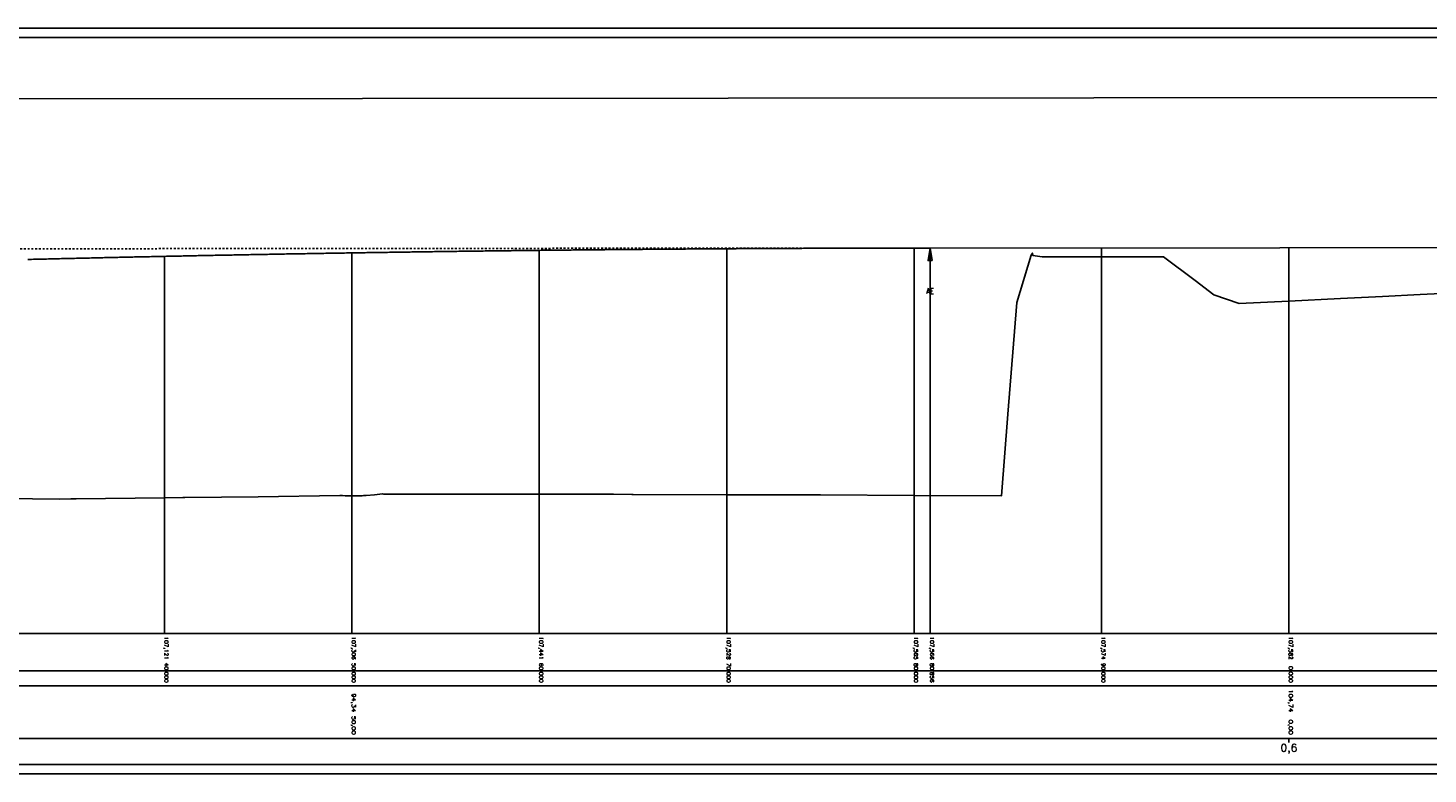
# Model space of a CAD drawing. Header units: metres. Extents: x 3458045 to 3462392, y 5482308 to 5484762.
# Tile 454 of 458: x 3461492 to 3461567, y 5484168 to 5484208. Entities that reach past the tile are written whole.
import ezdxf
from ezdxf.enums import TextEntityAlignment as Align

# ---------------------------------------------------------------- set-up
doc = ezdxf.new("R2010")
doc.units = ezdxf.units.M
doc.linetypes.add('LT30003', pattern=[0.2, 0.1, -0.1])
doc.layers.get('0').update_dxf_attribs({"linetype": 'CONTINUOUS'})
doc.layers.add('0000000___LAENG_01_Standard', color=1, linetype='CONTINUOUS')
doc.layers.add('STRAB_BW-Axe_LU-MA_100_100', color=1, linetype='CONTINUOUS')
doc.styles.get("Standard").update_dxf_attribs({"font": 'txt.shx'})

# ---------------------------------------------------------------- blocks, each defined once
blk = doc.blocks.new('SYMB156')
at = {"color": 0, "linetype": 'ByBlock'}
for p, q in [((0, 0), (0, -2.4)), ((-0.17, -0.98), (0, -0.98)), ((-0.16, -0.92), (0, -0.92)), ((-0.16, -0.94), (0, -0.94)), ((-0.16, -0.96), (0, -0.96)), ((-0.15, -0.86), (0, -0.86)), ((-0.15, -0.88), (0, -0.88)), ((-0.15, -0.9), (0, -0.9)), ((-0.14, -0.8), (0, -0.8)), ((-0.14, -0.82), (0, -0.82)), ((-0.14, -0.84), (0, -0.84)), ((-0.13, -0.74), (0, -0.74)), ((-0.13, -0.76), (0, -0.76)), ((-0.13, -0.78), (0, -0.78)), ((-0.12, -0.68), (0, -0.68)), ((-0.12, -0.7), (0, -0.7)), ((-0.12, -0.72), (0, -0.72)), ((-0.11, -0.62), (0, -0.62)), ((-0.11, -0.64), (0, -0.64)), ((-0.11, -0.66), (0, -0.66)), ((-0.1, -0.56), (0, -0.56)), ((-0.1, -0.58), (0, -0.58)), ((-0.1, -0.6), (0, -0.6)), ((-0.09, -0.5), (0, -0.5)), ((-0.09, -0.52), (0, -0.52)), ((-0.09, -0.54), (0, -0.54)), ((-0.08, -0.46), (0, -0.46)), ((-0.08, -0.48), (0, -0.48)), ((-0.07, -0.4), (0, -0.4)), ((-0.07, -0.42), (0, -0.42)), ((-0.07, -0.44), (0, -0.44)), ((-0.06, -0.34), (0, -0.34)), ((-0.06, -0.36), (0, -0.36)), ((-0.06, -0.38), (0, -0.38)), ((-0.05, -0.28), (0, -0.28)), ((-0.05, -0.3), (0, -0.3)), ((-0.05, -0.32), (0, -0.32)), ((-0.04, -0.22), (0, -0.22)), ((-0.04, -0.24), (0, -0.24)), ((-0.04, -0.26), (0, -0.26)), ((-0.03, -0.16), (0, -0.16)), ((-0.03, -0.18), (0, -0.18)), ((-0.03, -0.2), (0, -0.2)), ((-0.02, -0.1), (0, -0.1)), ((-0.02, -0.12), (0, -0.12)), ((-0.02, -0.14), (0, -0.14)), ((-0.01, -0.04), (0, -0.04)), ((-0.01, -0.06), (0, -0.06)), ((-0.01, -0.08), (0, -0.08)), ((0, -0.02), (0, -0.02))]:
    blk.add_line(p, q, dxfattribs=at)
at = {"color": 0, "linetype": 'ByBlock', "flags": 128}
blk.add_lwpolyline([(0.17, -1), (0, 0), (-0.17, -1), (0.17, -1)], close=True, dxfattribs=at)

msp = doc.modelspace()

# ---------------------------------------------------------------- linework, layer by layer
at = {"color": 7}
msp.add_line((3461652.1225, 5484173.2754), (3460922.1225, 5484173.2754), dxfattribs=at)
at = {"layer": '0000000___LAENG_01_Standard', "color": 2}
for p, q in [((3461480.5148, 5484203.7911), (3461670.6522, 5484203.9524)), ((3460950.1844, 5484175.2754), (3461680.1844, 5484175.2754)), ((3461680.1844, 5484175.2754), (3460950.1844, 5484175.2754)), ((3460950.1844, 5484172.4754), (3461680.1844, 5484172.4754)), ((3461680.1844, 5484172.4754), (3460950.1844, 5484172.4754)), ((3460950.1844, 5484169.6754), (3461680.1844, 5484169.6754)), ((3461559.1844, 5484169.6754), (3461559.1844, 5484169.4554))]:
    msp.add_line(p, q, dxfattribs=at)
at = {"layer": '0000000___LAENG_01_Standard'}
for p, q in [((3461519.1844, 5484195.7169), (3461519.1844, 5484175.2754)), ((3461529.1844, 5484195.8034), (3461529.1844, 5484175.2754)), ((3461539.1844, 5484195.8407), (3461539.1844, 5484175.2754)), ((3461540.0408, 5484195.8416), (3461540.0408, 5484175.2754)), ((3461549.1844, 5484195.8494), (3461549.1844, 5484175.2754)), ((3461559.1844, 5484195.8579), (3461559.1844, 5484175.2754)), ((3461499.1844, 5484195.3962), (3461499.1844, 5484175.2754)), ((3461509.1844, 5484195.5811), (3461509.1844, 5484175.2754))]:
    msp.add_line(p, q, dxfattribs=at)
at = {"layer": '0000000___LAENG_01_Standard', "color": 2, "linetype": 'LT30003', "flags": 128}
msp.add_lwpolyline([(3461420.9889, 5484192.2526), (3461480.5148, 5484195.7911), (3461540.0408, 5484195.8416)], dxfattribs=at)
at = {"layer": '0000000___LAENG_01_Standard', "color": 3, "flags": 128}
msp.add_lwpolyline([(3461491.8889, 5484195.2302), (3461491.9889, 5484195.2326), (3461492.0889, 5484195.2351), (3461492.1889, 5484195.2375), (3461492.2889, 5484195.24), (3461492.3889, 5484195.2424), (3461492.4889, 5484195.2448), (3461492.5889, 5484195.2472), (3461492.6889, 5484195.2497), (3461492.7889, 5484195.2521), (3461492.8889, 5484195.2545), (3461492.9889, 5484195.2569), (3461493.0889, 5484195.2593), (3461493.1889, 5484195.2617), (3461493.2889, 5484195.2641), (3461493.3889, 5484195.2664), (3461493.4889, 5484195.2688), (3461493.5889, 5484195.2712), (3461493.6889, 5484195.2736), (3461493.7889, 5484195.2759), (3461493.8889, 5484195.2783), (3461493.9889, 5484195.2806), (3461494.0889, 5484195.283), (3461494.1889, 5484195.2853), (3461494.2889, 5484195.2877), (3461494.3889, 5484195.29), (3461494.4889, 5484195.2923), (3461494.5889, 5484195.2947), (3461494.6889, 5484195.297), (3461494.7889, 5484195.2993), (3461494.8889, 5484195.3016), (3461494.9889, 5484195.3039), (3461495.0889, 5484195.3062), (3461495.1889, 5484195.3085), (3461495.2889, 5484195.3108), (3461495.3889, 5484195.3131), (3461495.4889, 5484195.3154), (3461495.5889, 5484195.3176), (3461495.6889, 5484195.3199), (3461495.7889, 5484195.3222), (3461495.8889, 5484195.3244), (3461495.9889, 5484195.3267), (3461496.0889, 5484195.3289), (3461496.1889, 5484195.3312), (3461496.2889, 5484195.3334), (3461496.3889, 5484195.3357), (3461496.4889, 5484195.3379), (3461496.5889, 5484195.3401), (3461496.6889, 5484195.3423), (3461496.7889, 5484195.3446), (3461496.8889, 5484195.3468), (3461496.9889, 5484195.349), (3461497.0889, 5484195.3512), (3461497.1889, 5484195.3534), (3461497.2889, 5484195.3556), (3461497.3889, 5484195.3577), (3461497.4889, 5484195.3599), (3461497.5889, 5484195.3621), (3461497.6889, 5484195.3643), (3461497.7889, 5484195.3664), (3461497.8889, 5484195.3686), (3461497.9889, 5484195.3708), (3461498.0889, 5484195.3729), (3461498.1889, 5484195.3751), (3461498.2889, 5484195.3772), (3461498.3889, 5484195.3793), (3461498.4889, 5484195.3815), (3461498.5889, 5484195.3836), (3461498.6889, 5484195.3857), (3461498.7889, 5484195.3878), (3461498.8889, 5484195.39), (3461498.9889, 5484195.3921), (3461499.0889, 5484195.3942), (3461499.1889, 5484195.3963), (3461499.2889, 5484195.3984), (3461499.3889, 5484195.4004), (3461499.4889, 5484195.4025), (3461499.5889, 5484195.4046), (3461499.6889, 5484195.4067), (3461499.7889, 5484195.4087), (3461499.8889, 5484195.4108), (3461499.9889, 5484195.4129), (3461500.0889, 5484195.4149), (3461500.1889, 5484195.417), (3461500.2889, 5484195.419), (3461500.3889, 5484195.4211), (3461500.4889, 5484195.4231), (3461500.5889, 5484195.4251), (3461500.6889, 5484195.4271), (3461500.7889, 5484195.4292), (3461500.8889, 5484195.4312), (3461500.9889, 5484195.4332), (3461501.0889, 5484195.4352), (3461501.1889, 5484195.4372), (3461501.2889, 5484195.4392), (3461501.3889, 5484195.4412), (3461501.4889, 5484195.4432), (3461501.5889, 5484195.4451), (3461501.6889, 5484195.4471), (3461501.7889, 5484195.4491), (3461501.8889, 5484195.451), (3461501.9889, 5484195.453), (3461502.0889, 5484195.455), (3461502.1889, 5484195.4569), (3461502.2889, 5484195.4589), (3461502.3889, 5484195.4608), (3461502.4889, 5484195.4627), (3461502.5889, 5484195.4647), (3461502.6889, 5484195.4666), (3461502.7889, 5484195.4685), (3461502.8889, 5484195.4704), (3461502.9889, 5484195.4723), (3461503.0889, 5484195.4742), (3461503.1889, 5484195.4761), (3461503.2889, 5484195.478), (3461503.3889, 5484195.4799), (3461503.4889, 5484195.4818), (3461503.5889, 5484195.4837), (3461503.6889, 5484195.4856), (3461503.7889, 5484195.4875), (3461503.8889, 5484195.4893), (3461503.9889, 5484195.4912), (3461504.0889, 5484195.493), (3461504.1889, 5484195.4949), (3461504.2889, 5484195.4967), (3461504.3889, 5484195.4986), (3461504.4889, 5484195.5004), (3461504.5889, 5484195.5022), (3461504.6889, 5484195.5041), (3461504.7889, 5484195.5059), (3461504.8889, 5484195.5077), (3461504.9889, 5484195.5095), (3461505.0889, 5484195.5113), (3461505.1889, 5484195.5131), (3461505.2889, 5484195.5149), (3461505.3889, 5484195.5167), (3461505.4889, 5484195.5185), (3461505.5889, 5484195.5203), (3461505.6889, 5484195.5221), (3461505.7889, 5484195.5238), (3461505.8889, 5484195.5256), (3461505.9889, 5484195.5274), (3461506.0889, 5484195.5291), (3461506.1889, 5484195.5309), (3461506.2889, 5484195.5326), (3461506.3889, 5484195.5344), (3461506.4889, 5484195.5361), (3461506.5889, 5484195.5379), (3461506.6889, 5484195.5396), (3461506.7889, 5484195.5413), (3461506.8889, 5484195.543), (3461506.9889, 5484195.5447), (3461507.0889, 5484195.5465), (3461507.1889, 5484195.5482), (3461507.2889, 5484195.5499), (3461507.3889, 5484195.5516), (3461507.4889, 5484195.5532), (3461507.5889, 5484195.5549), (3461507.6889, 5484195.5566), (3461507.7889, 5484195.5583), (3461507.8889, 5484195.5599), (3461507.9889, 5484195.5616), (3461508.0889, 5484195.5633), (3461508.1889, 5484195.5649), (3461508.2889, 5484195.5666), (3461508.3889, 5484195.5682), (3461508.4889, 5484195.5699), (3461508.5889, 5484195.5715), (3461508.6889, 5484195.5731), (3461508.7889, 5484195.5748), (3461508.8889, 5484195.5764), (3461508.9889, 5484195.578), (3461509.0889, 5484195.5796), (3461509.1889, 5484195.5812), (3461509.2889, 5484195.5828), (3461509.3889, 5484195.5844), (3461509.4889, 5484195.586), (3461509.5889, 5484195.5876), (3461509.6889, 5484195.5892), (3461509.7889, 5484195.5907), (3461509.8889, 5484195.5923), (3461509.9889, 5484195.5939), (3461510.0889, 5484195.5954), (3461510.1889, 5484195.597), (3461510.2889, 5484195.5985), (3461510.3889, 5484195.6001), (3461510.4889, 5484195.6016), (3461510.5889, 5484195.6032), (3461510.6889, 5484195.6047), (3461510.7889, 5484195.6062), (3461510.8889, 5484195.6078), (3461510.9889, 5484195.6093), (3461511.0889, 5484195.6108), (3461511.1889, 5484195.6123), (3461511.2889, 5484195.6138), (3461511.3889, 5484195.6153), (3461511.4889, 5484195.6168), (3461511.5889, 5484195.6183), (3461511.6889, 5484195.6198), (3461511.7889, 5484195.6212), (3461511.8889, 5484195.6227), (3461511.9889, 5484195.6242), (3461512.0889, 5484195.6256), (3461512.1889, 5484195.6271), (3461512.2889, 5484195.6285), (3461512.3889, 5484195.63), (3461512.4889, 5484195.6314), (3461512.5889, 5484195.6329), (3461512.6889, 5484195.6343), (3461512.7889, 5484195.6357), (3461512.8889, 5484195.6372), (3461512.9889, 5484195.6386), (3461513.0889, 5484195.64), (3461513.1889, 5484195.6414), (3461513.2889, 5484195.6428), (3461513.3889, 5484195.6442), (3461513.4889, 5484195.6456), (3461513.5889, 5484195.647), (3461513.6889, 5484195.6484), (3461513.7889, 5484195.6498), (3461513.8889, 5484195.6511), (3461513.9889, 5484195.6525), (3461514.0889, 5484195.6539), (3461514.1889, 5484195.6552), (3461514.2889, 5484195.6566), (3461514.3889, 5484195.6579), (3461514.4889, 5484195.6593), (3461514.5889, 5484195.6606), (3461514.6889, 5484195.6619), (3461514.7889, 5484195.6633), (3461514.8889, 5484195.6646), (3461514.9889, 5484195.6659), (3461515.0889, 5484195.6672), (3461515.1889, 5484195.6685), (3461515.2889, 5484195.6699), (3461515.3889, 5484195.6712), (3461515.4889, 5484195.6725), (3461515.5889, 5484195.6737), (3461515.6889, 5484195.675), (3461515.7889, 5484195.6763), (3461515.8889, 5484195.6776), (3461515.9889, 5484195.6789), (3461516.0889, 5484195.6801), (3461516.1889, 5484195.6814), (3461516.2889, 5484195.6826), (3461516.3889, 5484195.6839), (3461516.4889, 5484195.6851), (3461516.5889, 5484195.6864), (3461516.6889, 5484195.6876), (3461516.7889, 5484195.6888), (3461516.8889, 5484195.6901), (3461516.9889, 5484195.6913), (3461517.0889, 5484195.6925), (3461517.1889, 5484195.6937), (3461517.2889, 5484195.6949), (3461517.3889, 5484195.6961), (3461517.4889, 5484195.6973), (3461517.5889, 5484195.6985), (3461517.6889, 5484195.6997), (3461517.7889, 5484195.7009), (3461517.8889, 5484195.7021), (3461517.9889, 5484195.7032), (3461518.0889, 5484195.7044), (3461518.1889, 5484195.7056), (3461518.2889, 5484195.7067), (3461518.3889, 5484195.7079), (3461518.4889, 5484195.709), (3461518.5889, 5484195.7102), (3461518.6889, 5484195.7113), (3461518.7889, 5484195.7124), (3461518.8889, 5484195.7136), (3461518.9889, 5484195.7147), (3461519.0889, 5484195.7158), (3461519.1889, 5484195.7169), (3461519.2889, 5484195.718), (3461519.3889, 5484195.7191), (3461519.4889, 5484195.7202), (3461519.5889, 5484195.7213), (3461519.6889, 5484195.7224), (3461519.7889, 5484195.7235), (3461519.8889, 5484195.7246), (3461519.9889, 5484195.7257), (3461520.0889, 5484195.7267), (3461520.1889, 5484195.7278), (3461520.2889, 5484195.7289), (3461520.3889, 5484195.7299), (3461520.4889, 5484195.731), (3461520.5889, 5484195.732), (3461520.6889, 5484195.733), (3461520.7889, 5484195.7341), (3461520.8889, 5484195.7351), (3461520.9889, 5484195.7361), (3461521.0889, 5484195.7372), (3461521.1889, 5484195.7382), (3461521.2889, 5484195.7392), (3461521.3889, 5484195.7402), (3461521.4889, 5484195.7412), (3461521.5889, 5484195.7422), (3461521.6889, 5484195.7432), (3461521.7889, 5484195.7442), (3461521.8889, 5484195.7451), (3461521.9889, 5484195.7461), (3461522.0889, 5484195.7471), (3461522.1889, 5484195.7481), (3461522.2889, 5484195.749), (3461522.3889, 5484195.75), (3461522.4889, 5484195.7509), (3461522.5889, 5484195.7519), (3461522.6889, 5484195.7528), (3461522.7889, 5484195.7537), (3461522.8889, 5484195.7547), (3461522.9889, 5484195.7556), (3461523.0889, 5484195.7565), (3461523.1889, 5484195.7574), (3461523.2889, 5484195.7584), (3461523.3889, 5484195.7593), (3461523.4889, 5484195.7602), (3461523.5889, 5484195.7611), (3461523.6889, 5484195.762), (3461523.7889, 5484195.7628), (3461523.8889, 5484195.7637), (3461523.9889, 5484195.7646), (3461524.0889, 5484195.7655), (3461524.1889, 5484195.7663), (3461524.2889, 5484195.7672), (3461524.3889, 5484195.7681), (3461524.4889, 5484195.7689), (3461524.5889, 5484195.7698), (3461524.6889, 5484195.7706), (3461524.7889, 5484195.7714), (3461524.8889, 5484195.7723), (3461524.9889, 5484195.7731), (3461525.0889, 5484195.7739), (3461525.1889, 5484195.7747), (3461525.2889, 5484195.7756), (3461525.3889, 5484195.7764), (3461525.4889, 5484195.7772), (3461525.5889, 5484195.778), (3461525.6889, 5484195.7788), (3461525.7889, 5484195.7796), (3461525.8889, 5484195.7803), (3461525.9889, 5484195.7811), (3461526.0889, 5484195.7819), (3461526.1889, 5484195.7827), (3461526.2889, 5484195.7834), (3461526.3889, 5484195.7842), (3461526.4889, 5484195.7849), (3461526.5889, 5484195.7857), (3461526.6889, 5484195.7864), (3461526.7889, 5484195.7872), (3461526.8889, 5484195.7879), (3461526.9889, 5484195.7886), (3461527.0889, 5484195.7894), (3461527.1889, 5484195.7901), (3461527.2889, 5484195.7908), (3461527.3889, 5484195.7915), (3461527.4889, 5484195.7922), (3461527.5889, 5484195.7929), (3461527.6889, 5484195.7936), (3461527.7889, 5484195.7943), (3461527.8889, 5484195.795), (3461527.9889, 5484195.7957), (3461528.0889, 5484195.7963), (3461528.1889, 5484195.797), (3461528.2889, 5484195.7977), (3461528.3889, 5484195.7983), (3461528.4889, 5484195.799), (3461528.5889, 5484195.7996), (3461528.6889, 5484195.8003), (3461528.7889, 5484195.8009), (3461528.8889, 5484195.8016), (3461528.9889, 5484195.8022), (3461529.0889, 5484195.8028), (3461529.1889, 5484195.8034), (3461529.2889, 5484195.8041), (3461529.3889, 5484195.8047), (3461529.4889, 5484195.8053), (3461529.5889, 5484195.8059), (3461529.6889, 5484195.8065), (3461529.7889, 5484195.8071), (3461529.8889, 5484195.8077), (3461529.9889, 5484195.8082), (3461530.0889, 5484195.8088), (3461530.1889, 5484195.8094), (3461530.2889, 5484195.81), (3461530.3889, 5484195.8105), (3461530.4889, 5484195.8111), (3461530.5889, 5484195.8116), (3461530.6889, 5484195.8122), (3461530.7889, 5484195.8127), (3461530.8889, 5484195.8133), (3461530.9889, 5484195.8138), (3461531.0889, 5484195.8143), (3461531.1889, 5484195.8148), (3461531.2889, 5484195.8154), (3461531.3889, 5484195.8159), (3461531.4889, 5484195.8164), (3461531.5889, 5484195.8169), (3461531.6889, 5484195.8174), (3461531.7889, 5484195.8179), (3461531.8889, 5484195.8184), (3461531.9889, 5484195.8188), (3461532.0889, 5484195.8193), (3461532.1889, 5484195.8198), (3461532.2889, 5484195.8203), (3461532.3889, 5484195.8207), (3461532.4889, 5484195.8212), (3461532.5889, 5484195.8216), (3461532.6889, 5484195.8221), (3461532.7889, 5484195.8225), (3461532.8889, 5484195.823), (3461532.9889, 5484195.8234), (3461533.0889, 5484195.8238), (3461533.1889, 5484195.8243), (3461533.2889, 5484195.8247), (3461533.3889, 5484195.8251), (3461533.4889, 5484195.8255), (3461533.5889, 5484195.8259), (3461533.6889, 5484195.8263), (3461533.7889, 5484195.8267), (3461533.8889, 5484195.8271), (3461533.9889, 5484195.8275), (3461534.0889, 5484195.8279), (3461534.1889, 5484195.8282), (3461534.2889, 5484195.8286), (3461534.3889, 5484195.829), (3461534.4889, 5484195.8293), (3461534.5889, 5484195.8297), (3461534.6889, 5484195.83), (3461534.7889, 5484195.8304), (3461534.8889, 5484195.8307), (3461534.9889, 5484195.8311), (3461535.0889, 5484195.8314), (3461535.1889, 5484195.8317), (3461535.2889, 5484195.832), (3461535.3889, 5484195.8324), (3461535.4889, 5484195.8327), (3461535.5889, 5484195.833), (3461535.6889, 5484195.8333), (3461535.7889, 5484195.8336), (3461535.8889, 5484195.8339), (3461535.9889, 5484195.8341), (3461536.0889, 5484195.8344), (3461536.1889, 5484195.8347), (3461536.2889, 5484195.835), (3461536.3889, 5484195.8352), (3461536.4889, 5484195.8355), (3461536.5889, 5484195.8358), (3461536.6889, 5484195.836), (3461536.7889, 5484195.8363), (3461536.8889, 5484195.8365), (3461536.9889, 5484195.8367), (3461537.0889, 5484195.837), (3461537.1889, 5484195.8372), (3461537.2889, 5484195.8374), (3461537.3889, 5484195.8376), (3461537.4889, 5484195.8379), (3461537.5889, 5484195.8381), (3461537.6889, 5484195.8383), (3461537.7889, 5484195.8385), (3461537.8889, 5484195.8387), (3461537.9889, 5484195.8389), (3461538.0889, 5484195.839), (3461538.1889, 5484195.8392), (3461538.2889, 5484195.8394), (3461538.3889, 5484195.8396), (3461538.4889, 5484195.8397), (3461538.5889, 5484195.8399), (3461538.6889, 5484195.84), (3461538.7889, 5484195.8402), (3461538.8889, 5484195.8403), (3461538.9889, 5484195.8405), (3461539.0889, 5484195.8406), (3461539.1889, 5484195.8407), (3461539.2889, 5484195.8408), (3461539.3889, 5484195.841), (3461539.4889, 5484195.8411), (3461539.5889, 5484195.8412), (3461539.6889, 5484195.8413), (3461539.7889, 5484195.8414), (3461539.8889, 5484195.8415), (3461539.9889, 5484195.8416), (3461540.0408, 5484195.8416), (3461670.6522, 5484195.9524)], dxfattribs=at)
at = {"layer": '0000000___LAENG_01_Standard', "color": 39, "flags": 128}
msp.add_lwpolyline([(3461489.1844, 5484182.4926), (3461493.6074, 5484182.4489), (3461494.1844, 5484182.4552), (3461494.4326, 5484182.4579), (3461494.449, 5484182.4581), (3461494.4671, 5484182.4583), (3461499.1844, 5484182.5098), (3461500.1649, 5484182.5205), (3461500.2668, 5484182.5212), (3461504.1844, 5484182.5735), (3461508.5366, 5484182.6318), (3461508.6531, 5484182.6271), (3461508.6786, 5484182.6271), (3461508.8269, 5484182.6222), (3461508.8553, 5484182.6222), (3461509.0234, 5484182.6171), (3461509.0515, 5484182.6176), (3461509.1844, 5484182.6138), (3461509.225, 5484182.6126), (3461509.253, 5484182.613), (3461509.4096, 5484182.6171), (3461509.436, 5484182.6175), (3461509.575, 5484182.6216), (3461509.5983, 5484182.622), (3461509.7093, 5484182.6261), (3461509.7277, 5484182.6266), (3461509.8031, 5484182.6307), (3461509.8146, 5484182.6312), (3461509.8497, 5484182.6352), (3461509.9531, 5484182.637), (3461510.3896, 5484182.6668), (3461510.8253, 5484182.7329), (3461510.8837, 5484182.7016), (3461510.9502, 5484182.7016), (3461514.1844, 5484182.7017), (3461518.1174, 5484182.7018), (3461519.1844, 5484182.7012), (3461523.1477, 5484182.6988), (3461524.126, 5484182.6956), (3461524.1844, 5484182.6954), (3461529.1844, 5484182.6788), (3461532.0762, 5484182.6692), (3461532.199, 5484182.6711), (3461532.2075, 5484182.6715), (3461533.2311, 5484182.6764), (3461534.1844, 5484182.6709), (3461539.1844, 5484182.6425), (3461543.8394, 5484182.6163), (3461544.1844, 5484186.9682), (3461544.657, 5484192.9303), (3461545.4256, 5484195.4576), (3461545.4975, 5484195.5746), (3461545.5211, 5484195.4398), (3461546.0127, 5484195.3679), (3461546.244, 5484195.3733), (3461547.3067, 5484195.3777), (3461547.3481, 5484195.3779), (3461549.1844, 5484195.3671), (3461549.7114, 5484195.364), (3461552.4965, 5484195.3792), (3461554.1844, 5484194.1016), (3461555.1831, 5484193.3457), (3461556.5218, 5484192.8796), (3461559.1844, 5484193.0115), (3461561.9302, 5484193.1476), (3461564.1844, 5484193.2576), (3461566.1947, 5484193.3558), (3461569.1844, 5484193.5017)], dxfattribs=at)
at = {"layer": 'STRAB_BW-Axe_LU-MA_100_100', "color": 4, "flags": 128}
msp.add_lwpolyline([(3460947.6844, 5484167.7754), (3461699.6844, 5484167.7754), (3461699.6844, 5484207.5811), (3460947.6844, 5484207.5811), (3460947.6844, 5484167.7754)], close=True, dxfattribs=at)
at = {"layer": 'STRAB_BW-Axe_LU-MA_100_100', "color": 6, "flags": 128}
msp.add_lwpolyline([(3460949.6844, 5484168.2754), (3461699.1844, 5484168.2754), (3461699.1844, 5484207.0811), (3460949.6844, 5484207.0811), (3460949.6844, 5484168.2754)], close=True, dxfattribs=at)

# ---------------------------------------------------------------- block references
at = {"layer": '0000000___LAENG_01_Standard', "color": 2, "xscale": 0.6666666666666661, "yscale": 0.6666666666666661, "zscale": 0.6666666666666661}
msp.add_blockref('SYMB156', (3461540.0408, 5484195.8416), dxfattribs=at)

# ---------------------------------------------------------------- texts
at = {"layer": '0000000___LAENG_01_Standard', "color": 2}
for s, height, width, p, p2 in [('AE', 0.3, 0.8, (3461539.8408, 5484193.3916), (3461540.2408, 5484193.3916)), ('0,6', 0.4, 1.125, (3461558.7344, 5484168.9754), (3461559.6344, 5484168.9754))]:
    msp.add_text(s, height=height, dxfattribs=dict(at, width=width)).set_placement(p, p2, align=Align.FIT)
at = {"layer": '0000000___LAENG_01_Standard'}
for s, width, p, p2 in [('107,121', 1.225, (3461499.1844, 5484175.1004), (3461499.1844, 5484173.8754)), ('107,306', 1.113636, (3461509.1844, 5484175.1004), (3461509.1844, 5484173.8754)), ('107,441', 1.148437, (3461519.1844, 5484175.1004), (3461519.1844, 5484173.8754)), ('107,528', 1.080882, (3461529.1844, 5484175.1004), (3461529.1844, 5484173.8754)), ('107,565', 1.080882, (3461539.1844, 5484175.1004), (3461539.1844, 5484173.8754)), ('107,566', 1.080882, (3461540.0408, 5484175.1004), (3461540.0408, 5484173.8754)), ('107,574', 1.080882, (3461549.1844, 5484175.1004), (3461549.1844, 5484173.8754)), ('107,582', 1.080882, (3461559.1844, 5484175.1004), (3461559.1844, 5484173.8754)), ('40,000', 1.166667, (3461499.1844, 5484173.7004), (3461499.1844, 5484172.6504)), ('50,000', 1.166667, (3461509.1844, 5484173.7004), (3461509.1844, 5484172.6504)), ('60,000', 1.166667, (3461519.1844, 5484173.7004), (3461519.1844, 5484172.6504)), ('70,000', 1.166667, (3461529.1844, 5484173.7004), (3461529.1844, 5484172.6504)), ('80,000', 1.166667, (3461539.1844, 5484173.7004), (3461539.1844, 5484172.6504)), ('80,856', 1.05, (3461540.0408, 5484173.7004), (3461540.0408, 5484172.6504)), ('90,000', 1.166667, (3461549.1844, 5484173.7004), (3461549.1844, 5484172.6504)), ('0,000', 1.25, (3461559.1844, 5484173.5254), (3461559.1844, 5484172.6504)), ('94,34', 1.2, (3461509.1844, 5484172.0754), (3461509.1844, 5484171.0754)), ('104,74', 1.285714, (3461559.1844, 5484172.2754), (3461559.1844, 5484171.0754)), ('50,00', 1.363636, (3461509.1844, 5484170.8754), (3461509.1844, 5484169.8754)), ('0,00', 1.5, (3461559.1844, 5484170.6754), (3461559.1844, 5484169.8754))]:
    msp.add_text(s, height=0.2, rotation=270, dxfattribs=dict(at, width=width)).set_placement(p, p2, align=Align.FIT)

doc.saveas('drawing.dxf')
